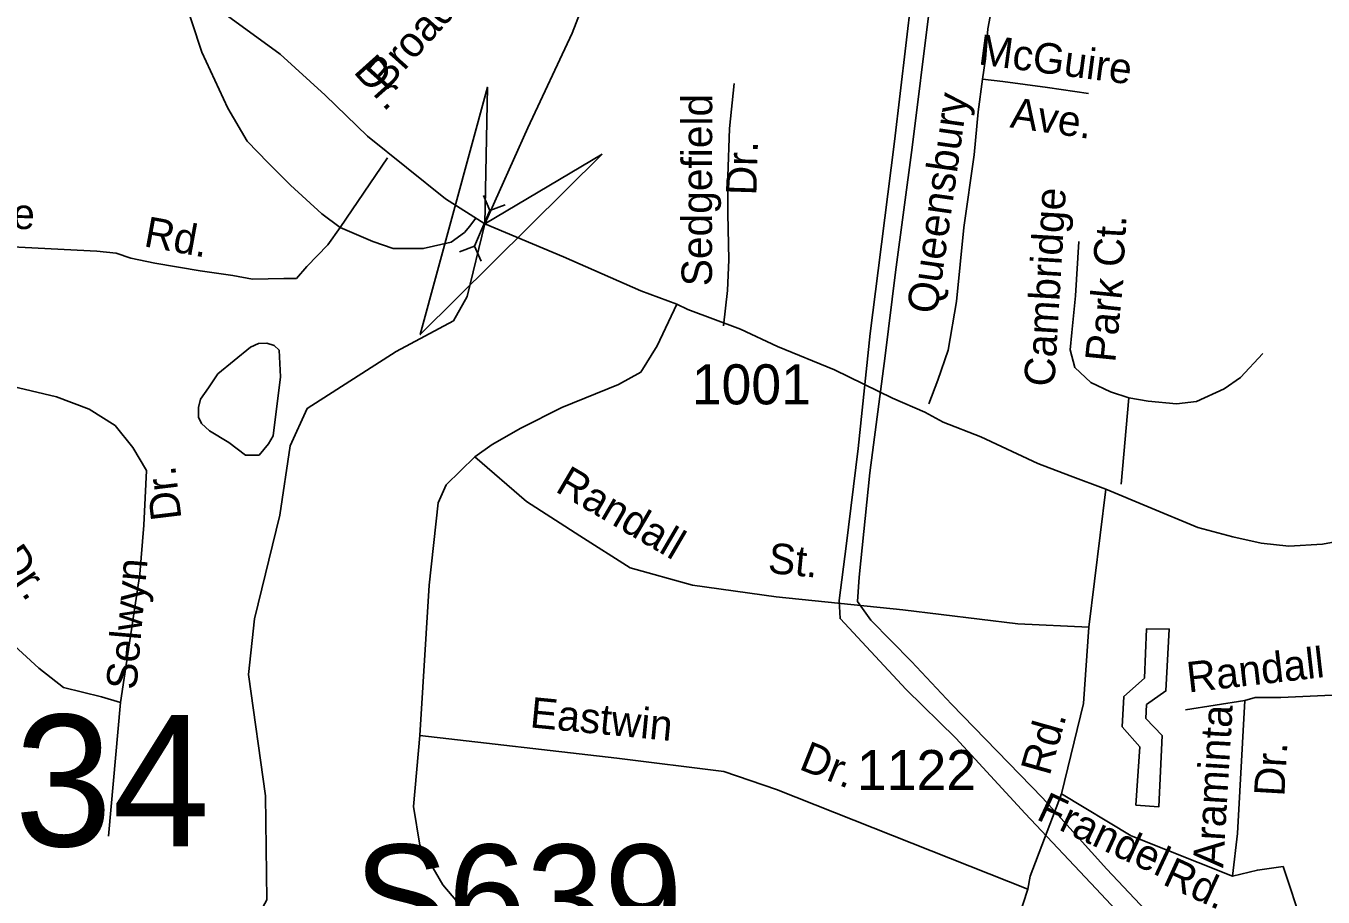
# Model space of a CAD drawing. Extents: x 1547597 to 1699558, y 810033 to 920809.
# Drawn here: x 1602112 to 1606161, y 849294 to 852013 of the extents above; entities that cross this region are included whole.
import ezdxf

# ---------------------------------------------------------------- set-up
doc = ezdxf.new("R2010")
doc.units = 0
for name, color, linetype in [('Exist Cultural Warehouse Building Footprint', 7, 'Continuous'), ('Exist Hydrographic Creek Single Shore', 7, 'Continuous'), ('Exist Hydrographic Misc Water Feature', 7, 'Continuous'), ('Exist Road Non-System Type 51', 7, 'Continuous'), ('Exist Road Non-System Type 51 Label', 7, 'Continuous'), ('Exist Road Primary Interstate Structure Ovrhead Sign Number Label', 7, 'Continuous'), ('Exist Road Secondary Structure Culvert Attributed CELL', 7, 'Continuous'), ('Exist Road Secondary Structure Culvert CELL', 7, 'Continuous'), ('Exist Road Secondary Structure Culvert Number Label', 7, 'Continuous'), ('Exist Road Secondary Type 51 Attributed', 7, 'Continuous'), ('Exist Road Secondary Type 51 Label', 7, 'Continuous'), ('Exist Road Secondary Type 51 Number Label', 7, 'Continuous'), ('Exist Utilities Electrical Transmission Line', 7, 'Continuous')]:
    doc.layers.add(name, color=color, linetype=linetype)

msp = doc.modelspace()

# ---------------------------------------------------------------- linework, layer by layer
at = {"layer": 'Exist Cultural Warehouse Building Footprint'}
msp.add_lwpolyline([(1605576.6, 849581), (1605648, 849575.8), (1605658.4, 849798.2), (1605607.8, 849851.3), (1605609.3, 849894.7), (1605670.2, 849937.6), (1605680.6, 850130.4), (1605609.6, 850131.7), (1605603.5, 849977.6), (1605538.3, 849919.8), (1605533.9, 849824.9), (1605588.7, 849762.6)], close=True, dxfattribs=at)
at = {"layer": 'Exist Hydrographic Creek Single Shore'}
msp.add_lwpolyline([(1601996.7, 848672.3), (1602567.6, 848949.6), (1602786.6, 849145.4), (1602863.6, 849285), (1602859.6, 849610.1), (1602806.6, 849988.7), (1602824.7, 850162.3), (1602904.6, 850485.7), (1602936.7, 850702.7), (1602989.1, 850819.4), (1603267.6, 850997.3), (1603446.2, 851092.6), (1603489, 851168.8), (1603543.8, 851395.2), (1603678.6, 851694.4), (1603816.6, 851990.4), (1603873.5, 852138.8)], dxfattribs=at)
at = {"layer": 'Exist Hydrographic Misc Water Feature'}
msp.add_lwpolyline([(1602681.9, 850883.8), (1602656.5, 850847.9), (1602650.6, 850821.7), (1602650.9, 850791.7), (1602659.4, 850771.6), (1602684.7, 850749.4), (1602745, 850713.1), (1602797.6, 850673.7), (1602839.4, 850673.3), (1602869.2, 850708.6), (1602883.2, 850734), (1602905.9, 850917.5), (1602901.8, 851001.3), (1602886.9, 851015.2), (1602863.9, 851022.4), (1602837.7, 851022.1), (1602812.6, 851010.5), (1602711.1, 850926.6), (1602681.9, 850883.8)], dxfattribs=at)
at = {"layer": 'Exist Road Non-System Type 51'}
msp.add_line((1605530.9, 850582.6), (1605554, 850852.2), dxfattribs=at)
for points in [[(1605097.5, 851846.3), (1605106.6, 851910.2), (1605114.3, 852004.1), (1605134.3, 852109.5), (1605157.6, 852183.1), (1605192.7, 852248.4), (1605243.8, 852309.4), (1605298.8, 852358.5), (1605335, 852377.8), (1605395.4, 852404.6), (1605467.7, 852419.4)], [(1602597.1, 852124.9), (1602661, 851930.6), (1602741.7, 851756.2), (1602802.7, 851653.7), (1602868, 851586.1), (1602937.8, 851516.3), (1603035.8, 851426.9), (1603092.5, 851383.8)], [(1604930.3, 850833.6), (1604958.2, 850907.4), (1604989.9, 851000.8), (1605016.6, 851152.4), (1605038.9, 851383.9), (1605071.1, 851611.1), (1605083.6, 851744.8), (1605097.5, 851846.3)], [(1605097.5, 851846.3), (1605161.2, 851839.2), (1605300.7, 851820.8), (1605428.2, 851802.4)], [(1604289.3, 851076.7), (1604302.1, 851187.5), (1604305.9, 851283.3), (1604302.6, 851427.2), (1604302.7, 851543.3), (1604307.4, 851693.1), (1604322, 851832.7)], [(1603240.6, 851601.3), (1603092.5, 851383.8)], [(1603092.5, 851383.8), (1603194.9, 851339.7), (1603258.1, 851317.8), (1603351.8, 851317.8), (1603438.9, 851337.5), (1603480.3, 851368), (1603497.8, 851387.6), (1603515.2, 851411.6)], [(1601986.3, 851327.4), (1602332.8, 851309.9), (1602393.8, 851303.3), (1602439.6, 851288.1), (1602513.7, 851272.8), (1602655.3, 851248.8), (1602757.7, 851233.5), (1602818.7, 851222.6), (1602916.8, 851224.8), (1602956, 851224.8), (1602988.7, 851261.9), (1603054, 851329.5), (1603092.5, 851383.8)], [(1605397.8, 851340), (1605387.8, 851170.8), (1605376.4, 851056.2), (1605371.1, 851002.3), (1605386, 850946.4), (1605436.2, 850900.5), (1605497.5, 850871.4), (1605554, 850852.2)], [(1604143.6, 851144.9), (1604082.1, 851014), (1604030.8, 850931.9), (1603961.6, 850893.4), (1603784.6, 850821.6), (1603656.4, 850757.4), (1603566.7, 850706.1), (1603512.8, 850667.6)], [(1605554, 850852.2), (1605615.2, 850842), (1605703.3, 850833.3), (1605765.7, 850840.7), (1605851.7, 850879.8), (1605903.2, 850915.6), (1605972.2, 850990.4)], [(1601990.6, 850906.1), (1602207.4, 850855), (1602309.5, 850816.7), (1602390.3, 850765.6), (1602445.6, 850697.5), (1602488.1, 850625.2), (1602479.6, 850455), (1602466.9, 850301.8), (1602407.3, 849901.7)], [(1603512.8, 850667.6), (1603423.7, 850581.1), (1603398.1, 850524.6), (1603369.9, 850268), (1603341.7, 849798.4)], [(1603512.8, 850667.6), (1603674.4, 850529), (1603841, 850421.2), (1603997.5, 850321.2), (1604192.3, 850267.3), (1604453.9, 850231.3), (1604848.8, 850190.3), (1605207.7, 850146.7), (1605429.8, 850136.9)], [(1601897, 850361.3), (1601990.6, 850212.4), (1602050.1, 850101.7), (1602152.2, 850008.1), (1602228.7, 849948.5), (1602347.8, 849918.7), (1602407.3, 849901.7)], [(1606538.7, 849922.8), (1606395, 849935.5), (1606280.5, 849928.6), (1606028.8, 849917.1), (1605948.7, 849917.1), (1605916.7, 849908)], [(1602407.3, 849901.7), (1602369, 849484.6)], [(1605916.7, 849908), (1605731.3, 849878.2)], [(1605916.7, 849908), (1605893.8, 849492.1)], [(1603341.7, 849798.4), (1603321, 849576.4), (1603341.5, 849455.7), (1603413.3, 849332.6), (1603495.3, 849235.1), (1603659.4, 849145.2), (1603910.7, 849114.4), (1604297.9, 849093.9), (1604467.1, 849091.3), (1604595.3, 849083.6), (1604733.8, 849068.3), (1604833.8, 849022.1), (1605022.8, 848915.5)], [(1603341.7, 849798.4), (1603956.7, 849727.1), (1604290, 849686.1), (1604454.1, 849629.6), (1605238.8, 849319.1)], [(1605877.8, 849359.3), (1605562, 849485.2), (1605344.6, 849615.8)], [(1605893.8, 849492.1), (1605877.8, 849359.3)], [(1605877.8, 849359.3), (1605955.7, 849378.3), (1606035.8, 849389.8)], [(1606035.8, 849389.8), (1606097.5, 849204.3), (1606189.1, 849066.9), (1606280.6, 848927.2), (1606321.8, 848883.7)]]:
    msp.add_lwpolyline(points, dxfattribs=at)
at = {"layer": 'Exist Road Secondary Structure Culvert Attributed CELL'}
msp.add_lwpolyline([(1603910.4, 851613.1), (1603342.4, 851049.6), (1603552.5, 851821.5), (1603543.8, 851395.2)], close=True, dxfattribs=at)
at = {"layer": 'Exist Road Secondary Structure Culvert CELL'}
for p, q in [((1603539.9, 851483.4), (1603560, 851436.8)), ((1603512.4, 851325.6), (1603560, 851436.8)), ((1603607.6, 851454.4), (1603560, 851436.8)), ((1603464.8, 851308.1), (1603512.4, 851325.6)), ((1603532.5, 851279), (1603512.4, 851325.6))]:
    msp.add_line(p, q, dxfattribs=at)
at = {"layer": 'Exist Road Secondary Type 51 Attributed'}
for points in [[(1605482.6, 850567.3), (1605370.8, 850609.1), (1605269.9, 850647.4), (1605092.6, 850730.7), (1604974.3, 850776.7), (1604917.4, 850807.3), (1604816.7, 850851.1), (1604635.8, 850940), (1604457.4, 851012.4), (1604341.8, 851066.9), (1604177.7, 851128.2), (1604143.6, 851144.9), (1604030.6, 851186.1), (1603789.5, 851292.3), (1603543.8, 851395.2), (1603421.8, 851473.5), (1603178.2, 851668.9), (1603045.6, 851796.8), (1602905.7, 851924.7), (1602729.7, 852052.6)], [(1604591.4, 848228.5), (1605022.8, 848915.5), (1605210.5, 849232.1), (1605238.8, 849319.1), (1605246.1, 849359.5), (1605344.6, 849615.8), (1605413.1, 849898), (1605429.8, 850136.9), (1605482.6, 850567.3)], [(1606255.2, 850413), (1606158.9, 850395.5), (1606053.8, 850388.9), (1605967, 850398.8), (1605879, 850418.2), (1605770.2, 850448), (1605615.2, 850512.2), (1605482.6, 850567.3)]]:
    msp.add_lwpolyline(points, dxfattribs=at)
at = {"layer": 'Exist Utilities Electrical Transmission Line'}
for points in [[(1604894, 852252.3), (1604822.4, 851651.8), (1604771.8, 851249.6), (1604747, 851053.4), (1604709.3, 850694.2), (1604672.5, 850388.9), (1604649.9, 850219.5), (1604652.9, 850163.4), (1604749.3, 850060), (1604859.2, 849942.3), (1605014.6, 849789.9), (1605230.5, 849554.8), (1605452.6, 849319.3), (1605700, 849055.6), (1605861.2, 848891), (1606130.4, 848607), (1606269.9, 848462.9)], [(1604930.9, 852059.8), (1604878.1, 851633.1), (1604825.9, 851244.1), (1604793.8, 850982.8), (1604746.2, 850617.8), (1604713, 850292.5), (1604707.8, 850216.5), (1604748.7, 850157.9), (1604876.3, 850028.8), (1605000.3, 849896), (1605285.3, 849603.7), (1605485.5, 849380.7), (1605711.4, 849141.4), (1605917.8, 848930.1), (1606129.9, 848690.8), (1606414.8, 848402.5)]]:
    msp.add_lwpolyline(points, dxfattribs=at)

# ---------------------------------------------------------------- texts
at = {"layer": 'Exist Road Non-System Type 51 Label'}
for s, rotation, p in [('Broadmoor', 48.1792, (1603235.7, 851807.7)), ('McGuire', 352.4705, (1605082, 851893.2)), ('Queensbury', 81.9301, (1604955, 851111.2)), ('Sedgefield', 89.9239, (1604253.1, 851200.4)), ('Ave.', 351.7898, (1605181.1, 851696.6)), ('Dr.', 88.2261, (1604391.6, 851483.2)), ('Ryandale', 359.4549, (1601602.7, 851383.8)), ('Cambridge', 86.6252, (1605321.7, 850885.4)), ('Rd.', 349.6046, (1602476.7, 851325.6)), ('Ct.', 86.6252, (1605537.8, 851258.1)), ('Park', 84.3219, (1605511.8, 850960.6)), ('Dr.', 96.8869, (1602597.6, 850475.1)), ('Randall', 329.6498, (1603760.5, 850561.8)), ('Dr.', 304.5507, (1602020.4, 850352.1)), ('St.', 354.3405, (1604425.4, 850306.1)), ('Selwyn', 85.0484, (1602456.3, 849939)), ('Randall', 6.4813, (1605740.3, 849932.3)), ('Eastwin', 354.4605, (1603682.7, 849824)), ('Araminta', 86.6157, (1605848.7, 849384)), ('Dr.', 338.1701, (1604521.4, 849694.6)), ('Dr.', 86.6157, (1606039.6, 849606.6)), ('Frandel', 335.0196, (1605262.2, 849538.1)), ('Rd.', 335.4212, (1605656, 849334.9))]:
    msp.add_text(s, height=95, rotation=rotation, dxfattribs=at).set_placement(p)
at = {"layer": 'Exist Road Primary Interstate Structure Ovrhead Sign Number Label'}
msp.add_text('S639', height=328.08, dxfattribs=at).set_placement((1603136.5, 849129.9))
at = {"layer": 'Exist Road Secondary Structure Culvert Number Label'}
msp.add_text('C234', height=410.1, dxfattribs=at).set_placement((1601375.2, 849452.7))
at = {"layer": 'Exist Road Secondary Type 51 Label'}
for s, rotation, p in [('Dr.', 311.8988, (1603131.3, 851868.8)), ('Rd.', 74.1788, (1605306.8, 849669.8))]:
    msp.add_text(s, height=95, rotation=rotation, dxfattribs=at).set_placement(p)
at = {"layer": 'Exist Road Secondary Type 51 Number Label'}
for s, p in [('1001', (1604190.1, 850831.8)), ('1122', (1604705.6, 849627.9))]:
    msp.add_text(s, height=125, dxfattribs=at).set_placement(p)

doc.saveas('drawing.dxf')
